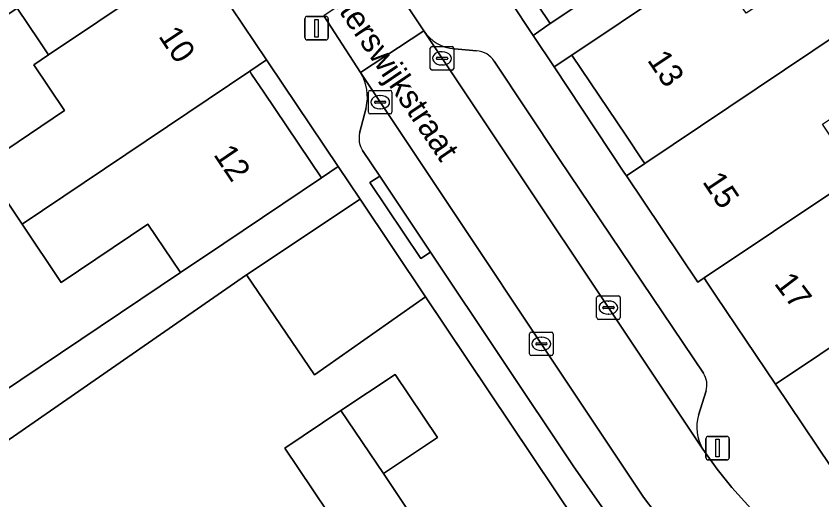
# Model space of a CAD drawing. Extents: x 158352 to 159489, y 383828 to 384603.
# Drawn here: x 158954.45 to 158988.73, y 384205.73 to 384226.32 of the extents above; entities that cross this region are included whole.
import ezdxf

# ---------------------------------------------------------------- set-up
doc = ezdxf.new("R2010")
doc.units = 0
for name, color, linetype in [('IMGEO_Erf', 7, 'Continuous'), ('IMGEO_Kolk', 7, 'Continuous'), ('IMGEO_Lichtmast', 7, 'Continuous'), ('IMGEO_Muur', 7, 'Continuous'), ('IMGEO_Openbare_ruimte_label', 7, 'Continuous'), ('IMGEO_Pand', 7, 'Continuous'), ('IMGEO_Pand_nummerreeks', 7, 'Continuous'), ('IMGEO_Parkeervlak_open', 7, 'Continuous'), ('IMGEO_Rijbaan_lokaal_open', 7, 'Continuous'), ('IMGEO_Voetpad_open', 7, 'Continuous')]:
    doc.layers.add(name, color=color, linetype=linetype)

msp = doc.modelspace()

# ---------------------------------------------------------------- linework, layer by layer
at = {"layer": 'IMGEO_Erf'}
for points in [[(158974.121, 384230.543), (158973.415, 384230.069), (158973.507, 384229.932), (158976.45, 384225.498), (158977.175, 384225.999), (158974.571, 384229.874), (158974.213, 384230.407)], [(158965.19, 384224.335), (158965.106, 384224.46), (158964.387, 384223.977), (158964.471, 384223.852), (158964.991, 384223.078), (158967.44, 384219.433), (158968.154, 384219.911)], [(158978.094, 384224.664), (158977.339, 384224.158), (158980.312, 384219.679), (158980.42, 384219.518), (158981.197, 384220.039), (158981.089, 384220.2), (158980.415, 384221.204)]]:
    msp.add_lwpolyline(points, close=True, dxfattribs=at)
for points in [[(158948.662, 384206.821), (158961.437, 384215.4), (158960.053, 384217.46), (158956.373, 384214.987), (158954.707, 384217.467), (158953.029, 384219.965), (158956.513, 384222.306), (158955.206, 384224.252), (158955.831, 384224.672), (158955.659, 384224.928), (158955.426, 384225.274), (158954.493, 384226.662), (158950.981, 384224.302)], [(158979.183, 384203.447), (158971.862, 384214.376), (158967.149, 384211.046), (158964.25, 384215.304), (158950.159, 384205.525)], [(158967.683, 384205.24), (158965.882, 384207.922), (158968.271, 384209.526), (158970.572, 384211.071), (158972.373, 384208.389), (158970.073, 384206.845), (158972.026, 384203.94)]]:
    msp.add_lwpolyline(points, dxfattribs=at)
at = {"layer": 'IMGEO_Kolk'}
for p, q in [((158972.069, 384224.096), (158972.069, 384224.948)), ((158972.144, 384225.022), (158972.996, 384225.022)), ((158972.557, 384224.802), (158972.582, 384224.802)), ((158973.07, 384224.948), (158973.07, 384224.096)), ((158972.328, 384224.516), (158972.328, 384224.528)), ((158972.766, 384224.479), (158972.368, 384224.479)), ((158972.371, 384224.565), (158972.769, 384224.565)), ((158972.812, 384224.528), (158972.812, 384224.516)), ((158972.58, 384224.242), (158972.555, 384224.242)), ((158972.996, 384224.022), (158972.144, 384224.022)), ((158969.44, 384222.23), (158969.44, 384223.082)), ((158969.515, 384223.156), (158970.367, 384223.156)), ((158970.441, 384223.082), (158970.441, 384222.23)), ((158969.928, 384222.936), (158969.953, 384222.936)), ((158969.699, 384222.65), (158969.699, 384222.662)), ((158970.137, 384222.613), (158969.739, 384222.613)), ((158969.742, 384222.699), (158970.14, 384222.699)), ((158970.183, 384222.662), (158970.183, 384222.65)), ((158970.367, 384222.156), (158969.515, 384222.156)), ((158969.951, 384222.376), (158969.926, 384222.376)), ((158979.149, 384213.484), (158979.149, 384214.336)), ((158979.224, 384214.41), (158980.076, 384214.41)), ((158979.637, 384214.19), (158979.662, 384214.19)), ((158980.15, 384214.336), (158980.15, 384213.484)), ((158979.408, 384213.904), (158979.408, 384213.916)), ((158979.846, 384213.867), (158979.448, 384213.867)), ((158979.451, 384213.953), (158979.849, 384213.953)), ((158979.892, 384213.916), (158979.892, 384213.904)), ((158979.66, 384213.63), (158979.635, 384213.63)), ((158980.076, 384213.41), (158979.224, 384213.41)), ((158976.372, 384212.87), (158977.224, 384212.87)), ((158976.297, 384211.944), (158976.297, 384212.796)), ((158976.785, 384212.65), (158976.81, 384212.65)), ((158977.298, 384212.796), (158977.298, 384211.944)), ((158976.556, 384212.364), (158976.556, 384212.376)), ((158976.994, 384212.327), (158976.596, 384212.327)), ((158976.599, 384212.413), (158976.997, 384212.413)), ((158977.04, 384212.376), (158977.04, 384212.364)), ((158977.224, 384211.87), (158976.372, 384211.87)), ((158976.808, 384212.09), (158976.783, 384212.09))]:
    msp.add_line(p, q, dxfattribs=at)
for points in [[(158972.069, 384224.096), (158972.069, 384224.948)], [(158972.144, 384225.022), (158972.996, 384225.022)], [(158973.07, 384224.948), (158973.07, 384224.096)], [(158972.996, 384224.022), (158972.144, 384224.022)], [(158969.44, 384222.23), (158969.44, 384223.082)], [(158969.515, 384223.156), (158970.367, 384223.156)], [(158970.441, 384223.082), (158970.441, 384222.23)], [(158970.367, 384222.156), (158969.515, 384222.156)], [(158979.149, 384213.484), (158979.149, 384214.336)], [(158979.224, 384214.41), (158980.076, 384214.41)], [(158980.15, 384214.336), (158980.15, 384213.484)], [(158980.076, 384213.41), (158979.224, 384213.41)], [(158976.372, 384212.87), (158977.224, 384212.87)], [(158976.297, 384211.944), (158976.297, 384212.796)], [(158977.298, 384212.796), (158977.298, 384211.944)], [(158977.224, 384211.87), (158976.372, 384211.87)]]:
    msp.add_lwpolyline(points, dxfattribs=at)
for centre, radius, start, end in [((158972.146, 384224.946), 0.0765, 91.552, 178.448), ((158972.146, 384224.946), 0.0765, 91.552, 178.448), ((158972.994, 384224.946), 0.0765, 1.552, 88.448), ((158972.994, 384224.946), 0.0765, 1.552, 88.448), ((158972.368, 384224.525), 0.0403, 85.8775, 175.7526), ((158972.365, 384224.515), 0.0366, 178.938, 274.7102), ((158972.769, 384224.522), 0.043, 264.8664, 352.4533), ((158972.773, 384224.527), 0.0386, 1.7309, 96.639), ((158972.146, 384224.098), 0.0765, 181.552, 268.448), ((158972.146, 384224.098), 0.0765, 181.552, 268.448), ((158972.994, 384224.098), 0.0765, 271.552, 358.448), ((158972.994, 384224.098), 0.0765, 271.552, 358.448), ((158969.517, 384223.08), 0.0765, 91.552, 178.448), ((158969.517, 384223.08), 0.0765, 91.552, 178.448), ((158970.365, 384223.08), 0.0765, 1.552, 88.448), ((158970.365, 384223.08), 0.0765, 1.552, 88.448), ((158969.739, 384222.659), 0.0403, 85.8775, 175.7526), ((158969.736, 384222.649), 0.0366, 178.938, 274.7102), ((158970.14, 384222.656), 0.043, 264.8664, 352.4533), ((158970.144, 384222.661), 0.0386, 1.7309, 96.639), ((158969.517, 384222.232), 0.0765, 181.552, 268.448), ((158969.517, 384222.232), 0.0765, 181.552, 268.448), ((158970.365, 384222.232), 0.0765, 271.552, 358.448), ((158970.365, 384222.232), 0.0765, 271.552, 358.448), ((158979.226, 384214.334), 0.0765, 91.552, 178.448), ((158979.226, 384214.334), 0.0765, 91.552, 178.448), ((158980.074, 384214.334), 0.0765, 1.552, 88.448), ((158980.074, 384214.334), 0.0765, 1.552, 88.448), ((158979.448, 384213.913), 0.0403, 85.8775, 175.7526), ((158979.445, 384213.903), 0.0366, 178.938, 274.7102), ((158979.849, 384213.91), 0.043, 264.8664, 352.4533), ((158979.853, 384213.915), 0.0386, 1.7309, 96.639), ((158979.226, 384213.486), 0.0765, 181.552, 268.448), ((158979.226, 384213.486), 0.0765, 181.552, 268.448), ((158980.074, 384213.486), 0.0765, 271.552, 358.448), ((158980.074, 384213.486), 0.0765, 271.552, 358.448), ((158976.374, 384212.794), 0.0765, 91.552, 178.448), ((158976.374, 384212.794), 0.0765, 91.552, 178.448), ((158977.222, 384212.794), 0.0765, 1.552, 88.448), ((158977.222, 384212.794), 0.0765, 1.552, 88.448), ((158976.596, 384212.373), 0.0403, 85.8775, 175.7526), ((158976.593, 384212.363), 0.0366, 178.938, 274.7102), ((158976.997, 384212.37), 0.043, 264.8664, 352.4533), ((158977.001, 384212.375), 0.0386, 1.7309, 96.639), ((158976.374, 384211.946), 0.0765, 181.552, 268.448), ((158976.374, 384211.946), 0.0765, 181.552, 268.448), ((158977.222, 384211.946), 0.0765, 271.552, 358.448), ((158977.222, 384211.946), 0.0765, 271.552, 358.448)]:
    msp.add_arc(centre, radius, start, end, dxfattribs=at)
for centre, major_axis, ratio, start_param, end_param in [((158972.556, 384224.522), (-0.387, 0.002), 0.722429, 4.712389, 7.853982), ((158972.581, 384224.522), (-0.39, 0.002), 0.717154, 1.570796, 4.712389), ((158969.927, 384222.656), (-0.387, 0.002), 0.722429, 4.712389, 7.853982), ((158969.952, 384222.656), (-0.39, 0.002), 0.717154, 1.570796, 4.712389), ((158979.636, 384213.91), (-0.387, 0.002), 0.722429, 4.712389, 7.853982), ((158979.661, 384213.91), (-0.39, 0.002), 0.717154, 1.570796, 4.712389), ((158976.784, 384212.37), (-0.387, 0.002), 0.722429, 4.712389, 7.853982), ((158976.809, 384212.37), (-0.39, 0.002), 0.717154, 1.570796, 4.712389)]:
    msp.add_ellipse(centre, major_axis=major_axis, ratio=ratio, start_param=start_param, end_param=end_param, dxfattribs=at)
at = {"layer": 'IMGEO_Lichtmast'}
for p, q in [((158966.737, 384225.405), (158966.737, 384226.205)), ((158966.737, 384226.205), (158966.737, 384225.405)), ((158966.837, 384226.305), (158967.627, 384226.305)), ((158967.627, 384226.305), (158966.837, 384226.305)), ((158967.727, 384226.205), (158967.727, 384225.405)), ((158967.727, 384225.405), (158967.727, 384226.205)), ((158967.627, 384225.305), (158966.837, 384225.305)), ((158966.837, 384225.305), (158967.627, 384225.305)), ((158983.898, 384208.43), (158984.688, 384208.43)), ((158984.688, 384208.43), (158983.898, 384208.43)), ((158983.798, 384207.53), (158983.798, 384208.33)), ((158983.798, 384208.33), (158983.798, 384207.53)), ((158984.788, 384208.33), (158984.788, 384207.53)), ((158984.788, 384207.53), (158984.788, 384208.33)), ((158984.688, 384207.43), (158983.898, 384207.43)), ((158983.898, 384207.43), (158984.688, 384207.43))]:
    msp.add_line(p, q, dxfattribs=at)
for points in [[(158967.157, 384226.18), (158967.307, 384226.18), (158967.307, 384225.43), (158967.157, 384225.43), (158967.157, 384226.18)], [(158984.218, 384208.305), (158984.368, 384208.305), (158984.368, 384207.555), (158984.218, 384207.555), (158984.218, 384208.305)]]:
    msp.add_lwpolyline(points, dxfattribs=at)
for centre, start, end in [((158966.837, 384226.205), 90, 180), ((158966.837, 384226.205), 90, 180), ((158967.627, 384226.205), 0, 90), ((158967.627, 384226.205), 360, 90), ((158966.837, 384225.405), 180, 270), ((158966.837, 384225.405), 180, 270), ((158967.627, 384225.405), 270, 0), ((158967.627, 384225.405), 270, 0), ((158983.898, 384208.33), 90, 180), ((158983.898, 384208.33), 90, 180), ((158984.688, 384208.33), 0, 90), ((158984.688, 384208.33), 360, 90), ((158983.898, 384207.53), 180, 270), ((158983.898, 384207.53), 180, 270), ((158984.688, 384207.53), 270, 0), ((158984.688, 384207.53), 270, 0)]:
    msp.add_arc(centre, 0.1, start, end, dxfattribs=at)
at = {"layer": 'IMGEO_Muur'}
msp.add_lwpolyline([(158968.988, 384218.666), (158979.183, 384203.447)], dxfattribs=at)
at = {"layer": 'IMGEO_Pand'}
for points in [[(158985.141, 384234.716), (158983.645, 384236.942), (158983.56, 384236.885), (158974.121, 384230.543), (158974.213, 384230.407), (158974.571, 384229.874), (158977.175, 384225.999), (158981.325, 384228.788), (158983.152, 384230.05), (158981.609, 384232.343)], [(158962.121, 384228.902), (158962.028, 384229.041), (158961.764, 384228.864), (158958.873, 384233.166), (158949.334, 384226.754), (158950.981, 384224.302), (158954.493, 384226.662), (158955.426, 384225.274), (158955.659, 384224.928), (158955.831, 384224.672)], [(158964.387, 384223.977), (158965.106, 384224.46), (158962.121, 384228.902), (158955.831, 384224.672), (158955.206, 384224.252), (158956.513, 384222.306), (158953.029, 384219.965), (158954.707, 384217.467)], [(158990.717, 384226.427), (158989.094, 384228.845), (158985.511, 384226.44), (158984.024, 384228.622), (158982.246, 384227.451), (158978.094, 384224.664), (158980.415, 384221.204), (158981.089, 384220.2), (158981.197, 384220.039)], [(158988.762, 384221.713), (158992.291, 384224.081), (158990.717, 384226.427), (158981.197, 384220.039), (158980.42, 384219.518), (158983.456, 384214.994), (158983.721, 384215.172), (158989.619, 384219.13), (158990.223, 384219.535)], [(158964.387, 384223.977), (158954.707, 384217.467), (158956.373, 384214.987), (158960.053, 384217.46), (158961.437, 384215.4), (158963.29, 384216.645), (158967.44, 384219.433), (158964.991, 384223.078), (158964.471, 384223.852)], [(158989.619, 384219.13), (158983.721, 384215.172), (158983.813, 384215.035), (158984.237, 384214.402), (158986.757, 384210.647), (158996.225, 384217), (158994.54, 384219.511), (158990.97, 384217.116), (158990.05, 384218.487), (158989.694, 384219.018)], [(158969.084, 384218.523), (158964.25, 384215.304), (158967.149, 384211.046), (158971.862, 384214.376)], [(158994.058, 384212.155), (158997.794, 384214.662), (158996.225, 384217), (158986.757, 384210.647), (158989.688, 384206.279), (158989.462, 384206.127), (158989.567, 384205.97), (158995.074, 384209.665), (158995.525, 384209.968)], [(158970.073, 384206.845), (158972.373, 384208.389), (158970.572, 384211.071), (158968.271, 384209.526)], [(158968.271, 384209.526), (158965.882, 384207.922), (158967.683, 384205.24), (158967.433, 384205.072), (158967.124, 384204.865), (158969.077, 384201.96), (158969.386, 384202.167), (158970.173, 384202.696), (158972.026, 384203.94), (158970.073, 384206.845)]]:
    msp.add_lwpolyline(points, close=True, dxfattribs=at)
at = {"layer": 'IMGEO_Parkeervlak_open'}
for points in [[(158971.789, 384225.691), (158983.668, 384207.891)], [(158974.042, 384224.846), (158973.1, 384224.925)], [(158983.692, 384211.115), (158977.572, 384220.217), (158974.795, 384224.401)], [(158981.637, 384205.183), (158981.145, 384205.847), (158969.101, 384223.918)], [(158969.336, 384222.418), (158969.064, 384221.33)], [(158969.192, 384220.596), (158969.917, 384219.511), (158972.077, 384216.274), (158978.154, 384207.172), (158980.257, 384204.158), (158981.756, 384202.225), (158983.319, 384200.198), (158985.257, 384197.887)], [(158983.483, 384209.336), (158983.802, 384210.366)]]:
    msp.add_lwpolyline(points, dxfattribs=at)
for centre, radius, start, end in [((158973.245, 384226.678), 1.759, 214.131, 265.2747), ((158973.961, 384223.849), 1, 33.4919, 85.3445), ((158967.451, 384222.891), 1.944, 345.9146, 31.8933), ((158969.952, 384221.107), 0.915, 165.8745, 213.9098), ((158982.965, 384210.626), 0.877, 342.7787, 33.931), ((158985.164, 384208.817), 1.76, 162.843, 211.7485)]:
    msp.add_arc(centre, radius, start, end, dxfattribs=at)
at = {"layer": 'IMGEO_Rijbaan_lokaal_open'}
msp.add_lwpolyline([(158969.101, 384223.918), (158971.789, 384225.691), (158970.192, 384228.118), (158967.539, 384226.335)], close=True, dxfattribs=at)
msp.add_lwpolyline([(158990.424, 384200.141), (158984.897, 384206.251), (158984.272, 384207.041), (158983.668, 384207.891), (158971.789, 384225.691), (158969.101, 384223.918), (158981.145, 384205.847), (158981.637, 384205.183)], dxfattribs=at)
at = {"layer": 'IMGEO_Voetpad_open'}
for points in [[(158935.621, 384268.3), (158940.261, 384261.367), (158949.172, 384248.145), (158949.206, 384248.095), (158949.265, 384248.006), (158950.103, 384246.763), (158953.05, 384242.388), (158953.16, 384242.224), (158956.145, 384237.782), (158956.258, 384237.614), (158956.001, 384237.441), (158958.873, 384233.166), (158961.764, 384228.864), (158962.028, 384229.041), (158962.121, 384228.902), (158965.106, 384224.46), (158965.19, 384224.335), (158968.154, 384219.911), (158969.084, 384218.523), (158971.862, 384214.376), (158979.183, 384203.447), (158983.795, 384196.582), (158985.981, 384193.365), (158986.851, 384190.812)], [(158986.757, 384210.647), (158984.237, 384214.402), (158983.813, 384215.035), (158983.721, 384215.172), (158983.456, 384214.994), (158980.42, 384219.518), (158980.312, 384219.679), (158977.339, 384224.158), (158976.45, 384225.498), (158973.507, 384229.932), (158973.415, 384230.069), (158970.429, 384234.513), (158970.684, 384234.684), (158970.6, 384234.809), (158970.259, 384235.317), (158967.699, 384239.127), (158965.607, 384242.241), (158964.813, 384243.422), (158964.714, 384243.57), (158964.426, 384243.377), (158961.44, 384247.82), (158961.346, 384247.96), (158958.391, 384252.364), (158957.557, 384253.607)], [(158999.981, 384241.374), (158983.152, 384230.05), (158981.325, 384228.788), (158977.175, 384225.999), (158976.45, 384225.498), (158977.339, 384224.158), (158978.094, 384224.664), (158982.246, 384227.451), (158984.024, 384228.622), (159001.534, 384240.404)], [(158970.037, 384228.354), (158970.192, 384228.118), (158971.789, 384225.691)], [(158969.101, 384223.918), (158967.539, 384226.335)], [(158973.1, 384224.925), (158974.042, 384224.846)], [(158974.795, 384224.401), (158977.572, 384220.217), (158983.692, 384211.115)], [(158969.064, 384221.33), (158969.336, 384222.418)], [(158985.257, 384197.887), (158983.319, 384200.198), (158981.756, 384202.225), (158980.257, 384204.158), (158978.154, 384207.172), (158972.077, 384216.274), (158971.662, 384215.997), (158969.502, 384219.234), (158969.917, 384219.511), (158969.192, 384220.596)], [(158983.668, 384207.891), (158984.272, 384207.041), (158984.897, 384206.251), (158990.424, 384200.141), (158992.67, 384201.347), (158989.567, 384205.97), (158989.462, 384206.127), (158989.688, 384206.279), (158986.757, 384210.647)], [(158983.802, 384210.366), (158983.483, 384209.336)]]:
    msp.add_lwpolyline(points, dxfattribs=at)
for points in [[(158964.25, 384215.304), (158969.084, 384218.523), (158968.154, 384219.911), (158967.44, 384219.433), (158963.29, 384216.645), (158961.437, 384215.4), (158948.662, 384206.821), (158946.272, 384205.215), (158943.226, 384209.75), (158940.311, 384214.091), (158938.32, 384212.669), (158943.028, 384205.234), (158942.435, 384203.284), (158930.336, 384195.705), (158931.464, 384193.904), (158940.958, 384199.85), (158945.987, 384202.726), (158950.289, 384205.339), (158950.159, 384205.525)], [(158969.917, 384219.511), (158969.502, 384219.234), (158971.662, 384215.997), (158972.077, 384216.274)]]:
    msp.add_lwpolyline(points, close=True, dxfattribs=at)
for centre, radius, start, end in [((158973.245, 384226.678), 1.759, 214.131, 265.2747), ((158973.961, 384223.849), 1, 33.4919, 85.3445), ((158967.451, 384222.891), 1.944, 345.9146, 31.8933), ((158969.952, 384221.107), 0.915, 165.8745, 213.9098), ((158982.965, 384210.626), 0.877, 342.7787, 33.931), ((158985.164, 384208.817), 1.76, 162.843, 211.7485)]:
    msp.add_arc(centre, radius, start, end, dxfattribs=at)

# ---------------------------------------------------------------- texts
at = {"layer": 'IMGEO_Openbare_ruimte_label'}
msp.add_text('Winterswijkstraat', height=1, rotation=303.992, dxfattribs=at).set_placement((158966.875, 384228.441))
at = {"layer": 'IMGEO_Pand_nummerreeks'}
for s, rotation, p in [('10', 303.896, (158960.478, 384225.467)), ('13', 303.8559, (158981.276, 384224.447)), ('12', 303.896, (158962.821, 384220.426)), ('15', 303.8673, (158983.621, 384219.271)), ('17', 307.2363, (158986.669, 384214.932))]:
    msp.add_text(s, height=1, rotation=rotation, dxfattribs=at).set_placement(p)

doc.saveas('drawing.dxf')
